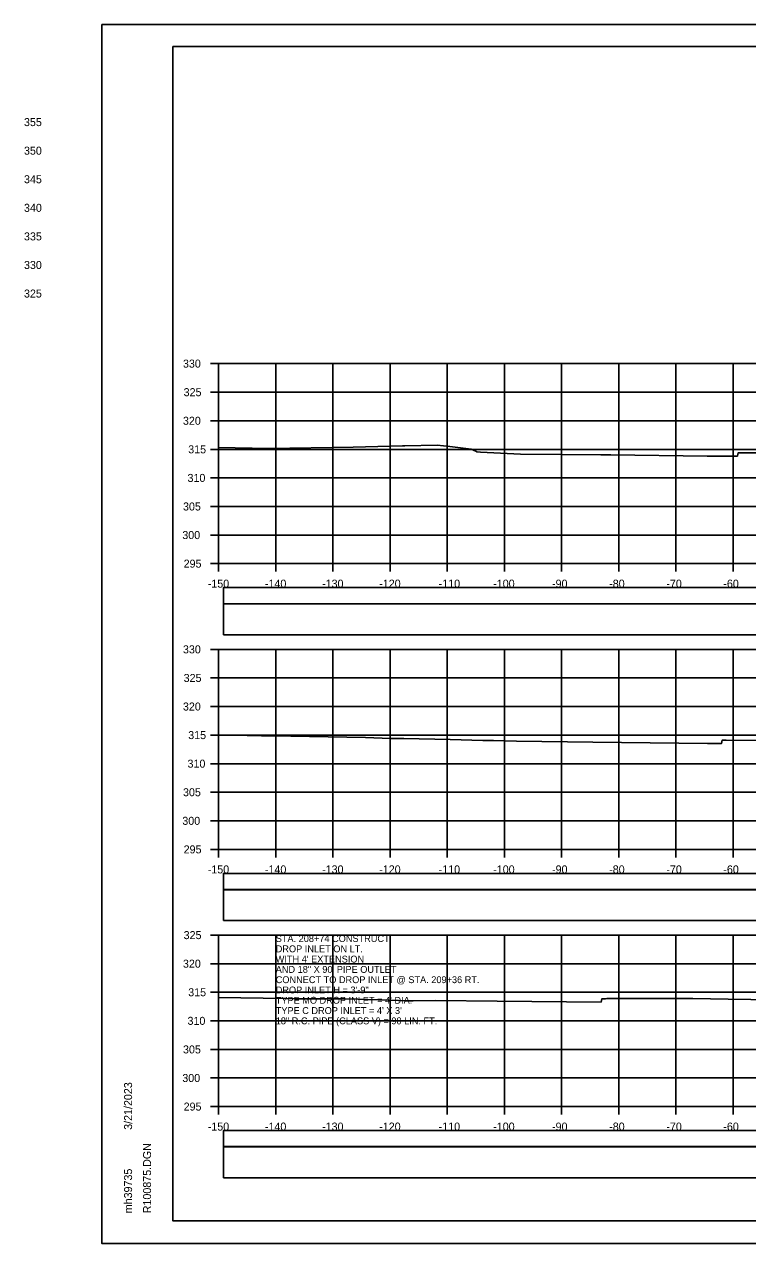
# Model space of a CAD drawing. Extents: x 1368122 to 1710785, y 373130 to 557566.
# Drawn here: x 1369838.3 to 1369964.8, y 374837 to 375050.4 of the extents above; entities that cross this region are included whole.
import ezdxf

# ---------------------------------------------------------------- set-up
doc = ezdxf.new("R2010")
doc.units = 0
for name, color, linetype in [('R_Axis', 7, 'Continuous'), ('R_Axis Annot', 7, 'Continuous'), ('R_Border', 7, 'Continuous'), ('R_Exist Surface', 7, 'Continuous'), ('R_Grid', 7, 'Continuous'), ('R_No Plot', 7, 'Continuous'), ('R_Water Annot', 7, 'Continuous')]:
    doc.layers.add(name, color=color, linetype=linetype)

msp = doc.modelspace()

# ---------------------------------------------------------------- linework, layer by layer
for points in [[(1369873.09, 374949), (1370171.39, 374949), (1370171.39, 374951.82), (1369873.09, 374951.82)], [(1369873.09, 374943.54), (1370171.39, 374943.54), (1370171.39, 374948.95), (1369873.09, 374948.95)], [(1369873.09, 374899), (1370171.39, 374899), (1370171.39, 374901.82), (1369873.09, 374901.82)], [(1369873.09, 374893.54), (1370171.39, 374893.54), (1370171.39, 374898.95), (1369873.09, 374898.95)], [(1369873.09, 374854), (1370171.39, 374854), (1370171.39, 374856.82), (1369873.09, 374856.82)], [(1369873.09, 374848.54), (1370171.39, 374848.54), (1370171.39, 374853.95), (1369873.09, 374853.95)]]:
    msp.add_lwpolyline(points, close=True)
at = {"layer": 'R_Axis'}
for p, q in [((1369870.84, 374991.01), (1369872.24, 374991.01)), ((1369872.24, 374956.01), (1369872.24, 374991.01)), ((1369870.84, 374986.01), (1369872.24, 374986.01)), ((1369870.84, 374981.01), (1369872.24, 374981.01)), ((1369870.84, 374976.01), (1369872.24, 374976.01)), ((1369870.84, 374971.01), (1369872.24, 374971.01)), ((1369870.84, 374966.01), (1369872.24, 374966.01)), ((1369870.84, 374961.01), (1369872.24, 374961.01)), ((1369870.84, 374956.01), (1369872.24, 374956.01)), ((1369872.24, 374956.01), (1370172.24, 374956.01)), ((1369872.24, 374954.61), (1369872.24, 374956.01)), ((1369882.24, 374954.61), (1369882.24, 374956.01)), ((1369892.24, 374954.61), (1369892.24, 374956.01)), ((1369902.24, 374954.61), (1369902.24, 374956.01)), ((1369912.24, 374954.61), (1369912.24, 374956.01)), ((1369922.24, 374954.61), (1369922.24, 374956.01)), ((1369932.24, 374954.61), (1369932.24, 374956.01)), ((1369942.24, 374954.61), (1369942.24, 374956.01)), ((1369952.24, 374954.61), (1369952.24, 374956.01)), ((1369962.24, 374954.61), (1369962.24, 374956.01)), ((1369870.84, 374941.01), (1369872.24, 374941.01)), ((1369872.24, 374906.01), (1369872.24, 374941.01)), ((1369870.84, 374936.01), (1369872.24, 374936.01)), ((1369870.84, 374931.01), (1369872.24, 374931.01)), ((1369870.84, 374926.01), (1369872.24, 374926.01)), ((1369870.84, 374921.01), (1369872.24, 374921.01)), ((1369870.84, 374916.01), (1369872.24, 374916.01)), ((1369870.84, 374911.01), (1369872.24, 374911.01)), ((1369870.84, 374906.01), (1369872.24, 374906.01)), ((1369872.24, 374906.01), (1370172.24, 374906.01)), ((1369872.24, 374904.61), (1369872.24, 374906.01)), ((1369882.24, 374904.61), (1369882.24, 374906.01)), ((1369892.24, 374904.61), (1369892.24, 374906.01)), ((1369902.24, 374904.61), (1369902.24, 374906.01)), ((1369912.24, 374904.61), (1369912.24, 374906.01)), ((1369922.24, 374904.61), (1369922.24, 374906.01)), ((1369932.24, 374904.61), (1369932.24, 374906.01)), ((1369942.24, 374904.61), (1369942.24, 374906.01)), ((1369952.24, 374904.61), (1369952.24, 374906.01)), ((1369962.24, 374904.61), (1369962.24, 374906.01)), ((1369870.84, 374891.01), (1369872.24, 374891.01)), ((1369872.24, 374861.01), (1369872.24, 374891.01)), ((1369870.84, 374886.01), (1369872.24, 374886.01)), ((1369870.84, 374881.01), (1369872.24, 374881.01)), ((1369870.84, 374876.01), (1369872.24, 374876.01)), ((1369870.84, 374871.01), (1369872.24, 374871.01)), ((1369870.84, 374866.01), (1369872.24, 374866.01)), ((1369870.84, 374861.01), (1369872.24, 374861.01)), ((1369872.24, 374861.01), (1370172.24, 374861.01)), ((1369872.24, 374859.61), (1369872.24, 374861.01)), ((1369882.24, 374859.61), (1369882.24, 374861.01)), ((1369892.24, 374859.61), (1369892.24, 374861.01)), ((1369902.24, 374859.61), (1369902.24, 374861.01)), ((1369912.24, 374859.61), (1369912.24, 374861.01)), ((1369922.24, 374859.61), (1369922.24, 374861.01)), ((1369932.24, 374859.61), (1369932.24, 374861.01)), ((1369942.24, 374859.61), (1369942.24, 374861.01)), ((1369952.24, 374859.61), (1369952.24, 374861.01)), ((1369962.24, 374859.61), (1369962.24, 374861.01))]:
    msp.add_line(p, q, dxfattribs=at)
at = {"layer": 'R_Border'}
for p, q in [((1369864.24, 375046.47), (1370180.42, 375046.47)), ((1369864.24, 374841.01), (1369864.24, 375046.47)), ((1369864.24, 374841.01), (1369864.24, 374841.01)), ((1370180.42, 374841.01), (1369864.24, 374841.01))]:
    msp.add_line(p, q, dxfattribs=at)
at = {"layer": 'R_Exist Surface'}
for points in [[(1369872.24, 374976.34), (1369881.03, 374976.13), (1369895.77, 374976.41), (1369904.41, 374976.62), (1369904.8, 374976.62), (1369910.46, 374976.73), (1369912.68, 374976.49), (1369916.42, 374976.03), (1369917.25, 374975.68), (1369917.41, 374975.59), (1369918.07, 374975.53), (1369925.09, 374975.16), (1369939.11, 374975.05), (1369940.87, 374975.03), (1369957.73, 374974.82), (1369963.01, 374974.82), (1369963.09, 374975.15), (1369963.16, 374975.42), (1369963.56, 374975.42), (1369963.91, 374975.42), (1369966.65, 374975.42)], [(1369872.24, 374926.07), (1369879.77, 374925.89), (1369884.88, 374925.84), (1369897.95, 374925.58), (1369902.32, 374925.44), (1369903.65, 374925.4), (1369904.64, 374925.39), (1369912.73, 374925.22), (1369918.5, 374925.09), (1369919.34, 374925.08), (1369920.33, 374925.06), (1369924.35, 374924.95), (1369937.72, 374924.75), (1369957.8, 374924.56), (1369959.2, 374924.55), (1369959.71, 374924.54), (1369960.24, 374924.54), (1369960.36, 374925.11), (1369960.37, 374925.14), (1369960.98, 374925.15), (1369961.03, 374925.15), (1369969.03, 374925.09)], [(1369872.24, 374880.09), (1369883.93, 374879.92), (1369885.66, 374879.88), (1369894.35, 374879.84), (1369896.61, 374879.79), (1369905.47, 374879.54), (1369906.27, 374879.53), (1369910.2, 374879.59), (1369920.98, 374879.47), (1369939.17, 374879.29), (1369939.3, 374879.87), (1369939.31, 374879.89), (1369939.95, 374879.89), (1369939.96, 374879.89), (1369940.19, 374879.9), (1369940.29, 374879.9), (1369940.43, 374879.9), (1369941.95, 374879.9), (1369955.23, 374879.94), (1369961.38, 374879.83), (1369969.34, 374879.71)]]:
    msp.add_lwpolyline(points, dxfattribs=at)
at = {"layer": 'R_Grid'}
for p, q in [((1369872.24, 374991.01), (1370172.24, 374991.01)), ((1369872.24, 374956.01), (1369872.24, 374991.01)), ((1369882.24, 374956.01), (1369882.24, 374991.01)), ((1369892.24, 374956.01), (1369892.24, 374991.01)), ((1369902.24, 374956.01), (1369902.24, 374991.01)), ((1369912.24, 374956.01), (1369912.24, 374991.01)), ((1369922.24, 374956.01), (1369922.24, 374991.01)), ((1369932.24, 374956.01), (1369932.24, 374991.01)), ((1369942.24, 374956.01), (1369942.24, 374991.01)), ((1369952.24, 374956.01), (1369952.24, 374991.01)), ((1369962.24, 374956.01), (1369962.24, 374991.01)), ((1369872.24, 374986.01), (1370172.24, 374986.01)), ((1369872.24, 374981.01), (1370172.24, 374981.01)), ((1369872.24, 374976.01), (1370172.24, 374976.01)), ((1369872.24, 374971.01), (1370172.24, 374971.01)), ((1369872.24, 374966.01), (1370172.24, 374966.01)), ((1369872.24, 374961.01), (1370172.24, 374961.01)), ((1369872.24, 374956.01), (1370172.24, 374956.01)), ((1369872.24, 374941.01), (1370172.24, 374941.01)), ((1369872.24, 374906.01), (1369872.24, 374941.01)), ((1369882.24, 374906.01), (1369882.24, 374941.01)), ((1369892.24, 374906.01), (1369892.24, 374941.01)), ((1369902.24, 374906.01), (1369902.24, 374941.01)), ((1369912.24, 374906.01), (1369912.24, 374941.01)), ((1369922.24, 374906.01), (1369922.24, 374941.01)), ((1369932.24, 374906.01), (1369932.24, 374941.01)), ((1369942.24, 374906.01), (1369942.24, 374941.01)), ((1369952.24, 374906.01), (1369952.24, 374941.01)), ((1369962.24, 374906.01), (1369962.24, 374941.01)), ((1369872.24, 374936.01), (1370172.24, 374936.01)), ((1369872.24, 374931.01), (1370172.24, 374931.01)), ((1369872.24, 374926.01), (1370172.24, 374926.01)), ((1369872.24, 374921.01), (1370172.24, 374921.01)), ((1369872.24, 374916.01), (1370172.24, 374916.01)), ((1369872.24, 374911.01), (1370172.24, 374911.01)), ((1369872.24, 374906.01), (1370172.24, 374906.01)), ((1369872.24, 374891.01), (1370172.24, 374891.01)), ((1369872.24, 374861.01), (1369872.24, 374891.01)), ((1369882.24, 374861.01), (1369882.24, 374891.01)), ((1369892.24, 374861.01), (1369892.24, 374891.01)), ((1369902.24, 374861.01), (1369902.24, 374891.01)), ((1369912.24, 374861.01), (1369912.24, 374891.01)), ((1369922.24, 374861.01), (1369922.24, 374891.01)), ((1369932.24, 374861.01), (1369932.24, 374891.01)), ((1369942.24, 374861.01), (1369942.24, 374891.01)), ((1369952.24, 374861.01), (1369952.24, 374891.01)), ((1369962.24, 374861.01), (1369962.24, 374891.01)), ((1369872.24, 374886.01), (1370172.24, 374886.01)), ((1369872.24, 374881.01), (1370172.24, 374881.01)), ((1369872.24, 374876.01), (1370172.24, 374876.01)), ((1369872.24, 374871.01), (1370172.24, 374871.01)), ((1369872.24, 374866.01), (1370172.24, 374866.01)), ((1369872.24, 374861.01), (1370172.24, 374861.01))]:
    msp.add_line(p, q, dxfattribs=at)
at = {"layer": 'R_No Plot'}
for p, q in [((1369851.84, 375050.37), (1370185.17, 375050.37)), ((1369851.84, 374837.03), (1370185.17, 374837.03))]:
    msp.add_line(p, q, dxfattribs=at)
for points in [[(1369851.83, 375050.37), (1370185.17, 375050.37), (1370185.17, 374837.03), (1369851.83, 374837.03)], [(1370098.16, 375046.47), (1370117.78, 375046.47), (1370117.78, 375036.59), (1370133.89, 375036.59), (1370157.09, 375036.59), (1370157.21, 375008.44), (1370180.42, 375008.44), (1370180.42, 374841.01), (1369864.24, 374841.01), (1369864.24, 375046.47)]]:
    msp.add_lwpolyline(points, close=True, dxfattribs=at)

# ---------------------------------------------------------------- texts
at = {"layer": 'R_Axis Annot'}
for s, p in [('355', (1369838.2, 375032.57)), ('350', (1369838.2, 375027.57)), ('345', (1369838.2, 375022.57)), ('340', (1369838.2, 375017.57)), ('335', (1369838.2, 375012.57)), ('330', (1369838.2, 375007.57)), ('325', (1369838.2, 375002.57)), ('330', (1369866.01, 374990.31)), ('325', (1369866.13, 374985.31)), ('320', (1369866.01, 374980.31)), ('315', (1369866.93, 374975.31)), ('310', (1369866.81, 374970.31)), ('305', (1369866.02, 374965.31)), ('300', (1369865.9, 374960.31)), ('295', (1369866.13, 374955.31)), ('-150', (1369870.35, 374951.81)), ('-140', (1369880.35, 374951.81)), ('-130', (1369890.35, 374951.81)), ('-120', (1369900.35, 374951.81)), ('-110', (1369910.75, 374951.81)), ('-100', (1369920.29, 374951.81)), ('-90', (1369930.58, 374951.81)), ('-80', (1369940.58, 374951.81)), ('-70', (1369950.58, 374951.81)), ('-60', (1369960.55, 374951.81)), ('330', (1369866.01, 374940.31)), ('325', (1369866.13, 374935.31)), ('320', (1369866.01, 374930.31)), ('315', (1369866.93, 374925.31)), ('310', (1369866.81, 374920.31)), ('305', (1369866.02, 374915.31)), ('300', (1369865.9, 374910.31)), ('295', (1369866.13, 374905.31)), ('-150', (1369870.35, 374901.81)), ('-140', (1369880.35, 374901.81)), ('-130', (1369890.35, 374901.81)), ('-120', (1369900.35, 374901.81)), ('-110', (1369910.75, 374901.81)), ('-100', (1369920.29, 374901.81)), ('-90', (1369930.58, 374901.81)), ('-80', (1369940.58, 374901.81)), ('-70', (1369950.58, 374901.81)), ('-60', (1369960.55, 374901.81)), ('325', (1369866.13, 374890.31)), ('320', (1369866.01, 374885.31)), ('315', (1369866.93, 374880.31)), ('310', (1369866.81, 374875.31)), ('305', (1369866.02, 374870.31)), ('300', (1369865.9, 374865.31)), ('295', (1369866.13, 374860.31)), ('-150', (1369870.35, 374856.81)), ('-140', (1369880.35, 374856.81)), ('-130', (1369890.35, 374856.81)), ('-120', (1369900.35, 374856.81)), ('-110', (1369910.75, 374856.81)), ('-100', (1369920.29, 374856.81)), ('-90', (1369930.58, 374856.81)), ('-80', (1369940.58, 374856.81)), ('-70', (1369950.58, 374856.81)), ('-60', (1369960.55, 374856.81))]:
    msp.add_text(s, height=1.4, dxfattribs=at).set_placement(p)
at = {"layer": 'R_Border'}
for s, p in [('3/21/2023', (1369857.11, 374856.94)), ('R100875.DGN', (1369860.43, 374842.34)), ('mh39735', (1369857.11, 374842.34))]:
    msp.add_text(s, height=1.4, rotation=90, dxfattribs=at).set_placement(p)
at = {"layer": 'R_Water Annot'}
for s, p in [('STA. 208+74 CONSTRUCT', (1369882.24, 374889.81)), ('DROP INLET ON LT.', (1369882.24, 374888.01)), ('AND 18" X 90\' PIPE OUTLET', (1369882.24, 374884.41)), ("WITH 4' EXTENSION", (1369882.24, 374886.21)), ('CONNECT TO DROP INLET @ STA. 209+36 RT.', (1369882.24, 374882.61)), ('DROP INLET H = 3\'-9"', (1369882.24, 374880.81)), ("TYPE MO DROP INLET = 4' DIA.", (1369882.24, 374879.01)), ("TYPE C DROP INLET = 4' X 3'", (1369882.24, 374877.21)), ('18" R.C. PIPE (CLASS V) = 90 LIN. FT.', (1369882.24, 374875.41))]:
    msp.add_text(s, height=1.2, dxfattribs=at).set_placement(p)

doc.saveas('drawing.dxf')
